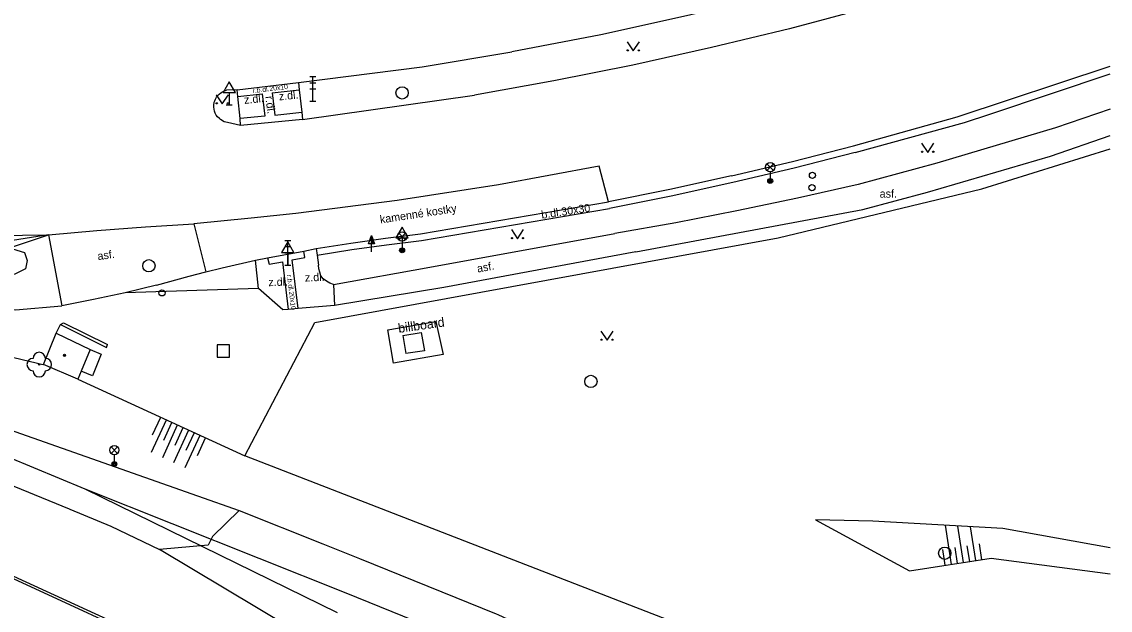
# Model space of a CAD drawing. Extents: x -598932 to -598196, y -1162207 to -1161504.
# Drawn here: x -598283.9 to -598195.6, y -1162071.8 to -1162024.1 of the extents above; entities that cross this region are included whole.
import ezdxf

# ---------------------------------------------------------------- set-up
doc = ezdxf.new("R2010")
doc.units = 0
for name, color, linetype in [('Level 22', 7, 'Continuous'), ('Level 25', 7, 'Continuous'), ('Level 26', 7, 'Continuous'), ('Level 27', 7, 'Continuous'), ('Level 28', 7, 'Continuous'), ('Level 33', 7, 'Continuous'), ('Level 34', 7, 'Continuous'), ('Level 36', 7, 'Continuous'), ('Level 39', 7, 'Continuous'), ('specificka linie pasportu komunikaci', 7, 'Continuous'), ('TM - budovy zdene_ betonove - VP', 7, 'Continuous'), ('TM - CD - osa koleji', 7, 'Continuous'), ('TM - chodniky - VP', 7, 'Continuous'), ('TM - dolni hrana svahu', 7, 'Continuous'), ('TM - horni hrana svahu', 7, 'Continuous'), ('TM - komunikace - VP', 7, 'Continuous'), ('TM - letecke snimky - pomocna linie', 7, 'Continuous'), ('TM - plot dreveny_ kovovy - VP', 7, 'Continuous'), ('TM - podezdivka plotu - VP', 7, 'Continuous'), ('TM - popis povrchu', 7, 'Continuous'), ('TM - poznamka', 7, 'Continuous'), ('TM - rozhrani mezi zpev. plochami mezi sebou - VP', 7, 'Continuous'), ('TM - rozhrani ploch obecne - VP', 7, 'Continuous'), ('TM - srafovani', 7, 'Continuous'), ('TM - zabradli - VP', 7, 'Continuous')]:
    doc.layers.add(name, color=color, linetype=linetype)

msp = doc.modelspace()

# ---------------------------------------------------------------- linework, layer by layer
at = {"layer": 'Level 22'}
msp.add_circle((-598282.53, -1162051.9), 0.05, dxfattribs=at)
for centre, start, end in [((-598282.53, -1162051.4), 0, 180), ((-598283.03, -1162051.9), 90, 270), ((-598282.03, -1162051.9), 270, 90), ((-598282.53, -1162052.4), 180, 0)]:
    msp.add_arc(centre, 0.5, start, end, dxfattribs=at)
at = {"layer": 'Level 25'}
for p, q in [((-598255.792, -1162042.098), (-598255.54, -1162041.424)), ((-598255.54, -1162042.098), (-598255.792, -1162042.098)), ((-598255.54, -1162042.75), (-598255.54, -1162042.1))]:
    msp.add_line(p, q, dxfattribs=at)
for points in [[(-598255.29, -1162042.1), (-598255.54, -1162042.1), (-598255.54, -1162041.424), (-598255.54, -1162041.424)], [(-598255.347, -1162042.06), (-598255.5, -1162042.06), (-598255.5, -1162041.647)], [(-598255.405, -1162042.02), (-598255.46, -1162042.02), (-598255.46, -1162041.871)]]:
    msp.add_lwpolyline(points, close=True, dxfattribs=at)
at = {"layer": 'Level 26'}
msp.add_lwpolyline([(-598268.08, -1162051.3), (-598267.08, -1162051.3), (-598267.08, -1162050.3), (-598268.08, -1162050.3)], close=True, dxfattribs=at)
at = {"layer": 'Level 27'}
for centre in [(-598253.06, -1162029.84), (-598273.62, -1162043.88), (-598237.73, -1162053.27), (-598209, -1162067.22)]:
    msp.add_circle(centre, 0.5, dxfattribs=at)
at = {"layer": 'Level 28'}
for centre in [(-598219.74, -1162036.54), (-598219.78, -1162037.54), (-598272.56, -1162046.08)]:
    msp.add_circle(centre, 0.25, dxfattribs=at)
at = {"layer": 'Level 33'}
for p, q in [((-598260.56, -1162028.52), (-598260.06, -1162028.52)), ((-598260.56, -1162029.02), (-598260.06, -1162029.02)), ((-598260.31, -1162030.52), (-598260.31, -1162028.52)), ((-598260.56, -1162029.52), (-598260.06, -1162029.52)), ((-598260.56, -1162030.52), (-598260.06, -1162030.52)), ((-598223.435, -1162036.14), (-598222.905, -1162035.61)), ((-598223.435, -1162035.61), (-598222.905, -1162036.14)), ((-598223.17, -1162036.25), (-598223.17, -1162037)), ((-598253.325, -1162041.77), (-598252.795, -1162041.24)), ((-598253.325, -1162041.24), (-598252.795, -1162041.77)), ((-598262.59, -1162041.82), (-598262.09, -1162041.82)), ((-598262.59, -1162042.32), (-598262.09, -1162042.32)), ((-598262.34, -1162043.82), (-598262.34, -1162041.82)), ((-598253.06, -1162041.88), (-598253.06, -1162042.63)), ((-598262.59, -1162042.82), (-598262.09, -1162042.82)), ((-598262.59, -1162043.82), (-598262.09, -1162043.82)), ((-598276.695, -1162059.11), (-598276.165, -1162058.58)), ((-598276.695, -1162058.58), (-598276.165, -1162059.11)), ((-598276.43, -1162059.22), (-598276.43, -1162059.97))]:
    msp.add_line(p, q, dxfattribs=at)
for centre, radius in [((-598223.17, -1162035.875), 0.375), ((-598223.17, -1162037), 0.2), ((-598223.17, -1162037), 0.145), ((-598223.17, -1162037), 0.0876), ((-598253.06, -1162041.505), 0.375), ((-598253.06, -1162042.63), 0.2), ((-598253.06, -1162042.63), 0.145), ((-598253.06, -1162042.63), 0.0876), ((-598276.43, -1162058.845), 0.375), ((-598276.43, -1162059.97), 0.2), ((-598276.43, -1162059.97), 0.145), ((-598276.43, -1162059.97), 0.0876)]:
    msp.add_circle(centre, radius, dxfattribs=at)
at = {"layer": 'Level 34'}
for p, q in [((-598267.1, -1162029.802), (-598267.1, -1162030.82)), ((-598267.35, -1162030.82), (-598266.85, -1162030.82)), ((-598253.06, -1162041.612), (-598253.06, -1162042.63)), ((-598262.34, -1162042.802), (-598262.34, -1162043.82)), ((-598253.31, -1162042.63), (-598252.81, -1162042.63)), ((-598262.59, -1162043.82), (-598262.09, -1162043.82))]:
    msp.add_line(p, q, dxfattribs=at)
for points in [[(-598267.6, -1162029.802), (-598266.6, -1162029.802), (-598267.1, -1162028.936)], [(-598253.56, -1162041.612), (-598252.56, -1162041.612), (-598253.06, -1162040.746)], [(-598262.84, -1162042.802), (-598261.84, -1162042.802), (-598262.34, -1162041.936)]]:
    msp.add_lwpolyline(points, close=True, dxfattribs=at)
at = {"layer": 'Level 36'}
for points in [[(-598234.79, -1162025.69), (-598234.29, -1162026.44), (-598233.79, -1162025.69)], [(-598268.16, -1162029.99), (-598267.66, -1162030.74), (-598267.16, -1162029.99)], [(-598210.88, -1162033.92), (-598210.38, -1162034.67), (-598209.88, -1162033.92)], [(-598244.19, -1162040.94), (-598243.69, -1162041.69), (-598243.19, -1162040.94)], [(-598236.92, -1162049.18), (-598236.42, -1162049.93), (-598235.92, -1162049.18)]]:
    msp.add_lwpolyline(points, dxfattribs=at)
for centre in [(-598234.74, -1162026.39), (-598233.841, -1162026.39), (-598268.11, -1162030.69), (-598267.211, -1162030.69), (-598210.83, -1162034.62), (-598209.931, -1162034.62), (-598244.14, -1162041.64), (-598243.241, -1162041.64), (-598236.87, -1162049.88), (-598235.971, -1162049.88)]:
    msp.add_circle(centre, 0.05, dxfattribs=at)
at = {"layer": 'Level 39'}
for radius in [0.09, 0.0398]:
    msp.add_circle((-598280.47, -1162051.15), radius, dxfattribs=at)
at = {"layer": 'specificka linie pasportu komunikaci'}
for points in [[(-598216.27, -1162034.68), (-598207.38, -1162032.26), (-598205.343, -1162031.578), (-598205.166, -1162031.519), (-598195.56, -1162028.302)], [(-598267.25, -1162032.25), (-598267.51, -1162032.18), (-598267.8, -1162032.01), (-598267.9, -1162031.93), (-598268.05, -1162031.78), (-598268.15, -1162031.64), (-598268.23, -1162031.49), (-598268.29, -1162031.33), (-598268.33, -1162031.17), (-598268.35, -1162031), (-598268.35, -1162030.83), (-598268.31, -1162030.6), (-598268.28, -1162030.5), (-598268.22, -1162030.35), (-598268.13, -1162030.2), (-598268.03, -1162030.06), (-598267.95, -1162029.98), (-598267.91, -1162029.94), (-598267.78, -1162029.83), (-598267.64, -1162029.75), (-598267.48, -1162029.68), (-598267.32, -1162029.63)], [(-598266.29, -1162063.75), (-598268.46, -1162065.87), (-598268.8, -1162066.57), (-598272.76, -1162066.91)]]:
    msp.add_lwpolyline(points, dxfattribs=at)
at = {"layer": 'TM - budovy zdene_ betonove - VP'}
for points in [[(-598282.18, -1162051.9), (-598281.15, -1162049.35)], [(-598281.15, -1162049.35), (-598278.4, -1162050.67)], [(-598278.4, -1162050.67), (-598279.13, -1162052.44)], [(-598279.39, -1162053.09), (-598282.18, -1162051.9)], [(-598279.13, -1162052.44), (-598279.39, -1162053.09)]]:
    msp.add_lwpolyline(points, dxfattribs=at)
at = {"layer": 'TM - CD - osa koleji'}
for points in [[(-598338.7, -1162042.66), (-598320.41, -1162046.89), (-598306.97, -1162050.93), (-598287.19, -1162058.53), (-598278.81, -1162062)], [(-598278.81, -1162062), (-598257.63, -1162070.42), (-598246.56, -1162074.92), (-598236.58, -1162079.57), (-598217.66, -1162090.58), (-598199.01, -1162104.84), (-598195.56, -1162108.391)], [(-598278.81, -1162062), (-598258.32, -1162072.02)]]:
    msp.add_lwpolyline(points, dxfattribs=at)
at = {"layer": 'TM - chodniky - VP'}
for points in [[(-598261.47, -1162029.01), (-598261.41, -1162029.59), (-598261.21, -1162031.41), (-598261.15, -1162032.01)], [(-598266.17, -1162032.48), (-598266.22, -1162031.91), (-598266.39, -1162030.14), (-598266.44, -1162029.59)], [(-598195.56, -1162031.157), (-598200, -1162032.67), (-598209.63, -1162035.55), (-598216.04, -1162037.28)], [(-598216.04, -1162037.28), (-598220.95, -1162038.39), (-598225.88, -1162039.43), (-598230.83, -1162040.39), (-598235.79, -1162041.27)], [(-598234.07, -1162042.75), (-598215.66, -1162039.32)], [(-598250.8, -1162044), (-598235.79, -1162041.27)], [(-598260.05, -1162042.49), (-598259.97, -1162043.03), (-598259.86, -1162043.83)], [(-598234.07, -1162042.75), (-598249.67, -1162045.65)], [(-598258.54, -1162047.1), (-598261.5, -1162047.35), (-598262.3, -1162047.42), (-598262.74, -1162047.46), (-598264.72, -1162045.72), (-598264.97, -1162043.42)], [(-598259.66, -1162044.69), (-598259.74, -1162044.41), (-598259.81, -1162044.12), (-598259.86, -1162043.83)], [(-598258.63, -1162045.39), (-598250.8, -1162044)], [(-598258.93, -1162045.29), (-598259.21, -1162045.14), (-598259.46, -1162044.93), (-598259.66, -1162044.69)], [(-598258.63, -1162045.39), (-598258.93, -1162045.29)], [(-598249.67, -1162045.65), (-598258.54, -1162047.1)], [(-598251.14, -1162086.79), (-598271.49, -1162075.37), (-598285.32, -1162068.97)]]:
    msp.add_lwpolyline(points, dxfattribs=at)
at = {"layer": 'TM - dolni hrana svahu'}
for points in [[(-598327.07, -1162040.64), (-598313.4, -1162044.2), (-598299.85, -1162044.93), (-598287.83, -1162043.38), (-598281.77, -1162041.38)], [(-598195.56, -1162066.783), (-598204.27, -1162065.22), (-598214.85, -1162064.61), (-598219.5, -1162064.5)]]:
    msp.add_lwpolyline(points, dxfattribs=at)
at = {"layer": 'TM - horni hrana svahu'}
for points in [[(-598281.77, -1162041.38), (-598288, -1162042.34), (-598295.05, -1162042.67), (-598313.55, -1162041.39), (-598327.01, -1162040)], [(-598303.32, -1162046.85), (-598282.77, -1162051.76), (-598282.34, -1162051.86), (-598282.18, -1162051.9)], [(-598279.39, -1162053.09), (-598265.83, -1162059.3)], [(-598219.5, -1162064.5), (-598211.85, -1162068.64), (-598205.23, -1162067.62), (-598195.56, -1162068.887)]]:
    msp.add_lwpolyline(points, dxfattribs=at)
at = {"layer": 'TM - komunikace - VP'}
for points in [[(-598195.56, -1162016.689), (-598196.84, -1162017.16), (-598212.19, -1162022.1), (-598221.59, -1162024.64)], [(-598222.56, -1162021.78), (-598229.72, -1162023.54), (-598236.91, -1162025.12), (-598244.15, -1162026.51)], [(-598221.59, -1162024.64), (-598227.95, -1162026.17), (-598234.33, -1162027.58), (-598240.74, -1162028.87), (-598247.17, -1162030.04)], [(-598251.42, -1162027.72), (-598244.15, -1162026.51)], [(-598261.47, -1162029.01), (-598251.42, -1162027.72)], [(-598216.41, -1162034.15), (-598207.98, -1162031.78), (-598195.56, -1162027.673)], [(-598266.44, -1162029.59), (-598261.47, -1162029.01)], [(-598266.44, -1162029.59), (-598267.32, -1162029.63)], [(-598261.15, -1162032.01), (-598247.17, -1162030.04)], [(-598266.17, -1162032.48), (-598267.25, -1162032.25)], [(-598261.15, -1162032.01), (-598266.17, -1162032.48)], [(-598221.36, -1162035.41), (-598216.41, -1162034.15)], [(-598226.32, -1162036.59), (-598221.36, -1162035.41)], [(-598226.32, -1162036.59), (-598231.31, -1162037.69), (-598236.31, -1162038.7)], [(-598251.56, -1162041.29), (-598236.31, -1162038.7)], [(-598288.16, -1162041.45), (-598281.77, -1162041.38)], [(-598281.77, -1162041.38), (-598280.7, -1162047.14)], [(-598260.05, -1162042.49), (-598257.23, -1162042.03), (-598254.4, -1162041.63), (-598251.56, -1162041.29)], [(-598264.97, -1162043.42), (-598264, -1162043.24), (-598261.05, -1162042.68), (-598260.05, -1162042.49)], [(-598273, -1162045.45), (-598270.34, -1162044.72), (-598269, -1162044.38), (-598267.66, -1162044.04), (-598264.97, -1162043.42)], [(-598273, -1162045.45), (-598275.55, -1162046.07), (-598278.12, -1162046.63), (-598280.7, -1162047.14)]]:
    msp.add_lwpolyline(points, dxfattribs=at)
at = {"layer": 'TM - letecke snimky - pomocna linie'}
for points in [[(-598215.66, -1162039.32), (-598210.4, -1162037.89), (-598200.42, -1162034.99), (-598195.56, -1162033.307)], [(-598382.73, -1162037.41), (-598375.3, -1162038.36), (-598360.29, -1162040.28), (-598360.05, -1162040.32), (-598359.87, -1162040.35), (-598359.35, -1162040.44), (-598355.62, -1162041.08), (-598339.98, -1162043.77), (-598339.34, -1162043.88), (-598339.27, -1162043.89), (-598338.94, -1162043.97), (-598325.03, -1162047.28), (-598325.13, -1162047.26), (-598320.28, -1162048.41), (-598308, -1162052.18), (-598280.1, -1162063.62), (-598280.04, -1162063.65), (-598276.71, -1162065.01), (-598272.76, -1162066.91)], [(-598288.16, -1162041.45), (-598283.71, -1162042.8), (-598283.5, -1162043.44), (-598283.65, -1162044.12), (-598284.5, -1162044.55), (-598299.85, -1162044.93), (-598308.82, -1162048)], [(-598264.72, -1162045.72), (-598275.55, -1162046.07)], [(-598305.32, -1162049.63), (-598300.92, -1162047.42), (-598297.41, -1162047.3), (-598284.45, -1162047.46), (-598280.7, -1162047.14)], [(-598294.06, -1162053.98), (-598269.67, -1162062.56), (-598266.29, -1162063.75)], [(-598266.29, -1162063.75), (-598259.5, -1162066.45), (-598256.51, -1162067.64), (-598245.43, -1162072.14), (-598245.29, -1162072.2), (-598235.31, -1162076.85), (-598235.08, -1162076.97), (-598222.96, -1162084.02), (-598222.76, -1162084.14), (-598216.15, -1162087.99), (-598215.84, -1162088.2), (-598197.19, -1162102.46), (-598197.08, -1162102.54), (-598196.86, -1162102.75), (-598195.56, -1162104.087)], [(-598195.56, -1162125.622), (-598198.02, -1162122.87), (-598198.78, -1162122.09), (-598199.35, -1162121.5), (-598202.34, -1162118.41), (-598205.37, -1162115.29), (-598209, -1162111.93), (-598213.05, -1162108.3), (-598216.06, -1162105.7), (-598218.9, -1162103.33), (-598220, -1162102.44), (-598221.1, -1162101.54), (-598223.87, -1162099.4), (-598259.49, -1162074.85), (-598272.76, -1162066.91)]]:
    msp.add_lwpolyline(points, dxfattribs=at)
at = {"layer": 'TM - plot dreveny_ kovovy - VP'}
for points in [[(-598222.53, -1162041.62), (-598205.98, -1162037.63), (-598195.56, -1162034.395)], [(-598260.16, -1162048.49), (-598222.53, -1162041.62)], [(-598265.83, -1162059.3), (-598260.16, -1162048.49)], [(-598281.15, -1162049.35), (-598280.79, -1162048.66)], [(-598280.79, -1162048.66), (-598277.07, -1162050.51), (-598276.98, -1162050.28)], [(-598215.37, -1162078.87), (-598265.83, -1162059.3)]]:
    msp.add_lwpolyline(points, dxfattribs=at)
at = {"layer": 'TM - podezdivka plotu - VP'}
msp.add_lwpolyline([(-598280.79, -1162048.66), (-598280.56, -1162048.52), (-598276.98, -1162050.28)], dxfattribs=at)
at = {"layer": 'TM - rozhrani mezi zpev. plochami mezi sebou - VP'}
for points in [[(-598266.39, -1162030.14), (-598264.42, -1162029.93)], [(-598264.42, -1162029.93), (-598264.2, -1162031.73)], [(-598263.62, -1162029.85), (-598261.41, -1162029.59)], [(-598263.62, -1162029.85), (-598263.4, -1162031.66)], [(-598264.2, -1162031.73), (-598266.22, -1162031.91)], [(-598263.4, -1162031.66), (-598261.21, -1162031.41)], [(-598237.05, -1162035.8), (-598245.23, -1162037.3), (-598253.45, -1162038.58), (-598261.7, -1162039.64), (-598265.32, -1162040.01), (-598269.97, -1162040.48)], [(-598236.31, -1162038.7), (-598237.05, -1162035.8)], [(-598281.77, -1162041.38), (-598277.84, -1162041.02), (-598273.91, -1162040.72), (-598269.97, -1162040.48)], [(-598269.97, -1162040.48), (-598269, -1162044.38)], [(-598264, -1162043.24), (-598263.86, -1162043.76)], [(-598262, -1162043.41), (-598260.95, -1162043.21)], [(-598260.95, -1162043.21), (-598261.05, -1162042.68)], [(-598263.86, -1162043.76), (-598262.78, -1162043.56)], [(-598262.78, -1162043.56), (-598262.3, -1162047.42)], [(-598261.5, -1162047.35), (-598262, -1162043.41)], [(-598258.63, -1162045.39), (-598258.54, -1162047.1)], [(-598252.99, -1162049.55), (-598251.5, -1162049.3)], [(-598251.5, -1162049.3), (-598251.25, -1162050.78), (-598252.77, -1162051.01)], [(-598252.99, -1162049.55), (-598252.77, -1162051.01)]]:
    msp.add_lwpolyline(points, dxfattribs=at)
at = {"layer": 'TM - rozhrani ploch obecne - VP'}
for points in [[(-598216.27, -1162034.68), (-598221.23, -1162035.95), (-598226.2, -1162037.13), (-598231.2, -1162038.23), (-598236.21, -1162039.24)], [(-598251.48, -1162041.84), (-598236.21, -1162039.24)], [(-598259.97, -1162043.03), (-598257.15, -1162042.57), (-598254.32, -1162042.17), (-598251.48, -1162041.84)], [(-598250.31, -1162048.39), (-598249.72, -1162051.08), (-598253.75, -1162051.78), (-598254.22, -1162049.07), (-598250.31, -1162048.39)], [(-598278.4, -1162050.67), (-598277.51, -1162051.05), (-598278.2, -1162052.81), (-598279.13, -1162052.44)]]:
    msp.add_lwpolyline(points, dxfattribs=at)
at = {"layer": 'TM - srafovani'}
for points in [[(-598273.41, -1162059.02), (-598272.2, -1162056.38)], [(-598273.32, -1162057.61), (-598272.66, -1162056.17)], [(-598272.5, -1162059.44), (-598271.29, -1162056.8)], [(-598272.41, -1162058.03), (-598271.75, -1162056.59)], [(-598271.59, -1162059.85), (-598270.38, -1162057.21)], [(-598271.5, -1162058.44), (-598270.84, -1162057.01)], [(-598270.59, -1162058.86), (-598269.93, -1162057.42)], [(-598270.68, -1162060.27), (-598269.47, -1162057.63)], [(-598269.68, -1162059.28), (-598269.02, -1162057.84)], [(-598208.97, -1162064.95), (-598208.48, -1162068.12)], [(-598207.95, -1162065.01), (-598207.5, -1162067.97)], [(-598206.93, -1162065.07), (-598206.51, -1162067.82)], [(-598209.18, -1162066.91), (-598208.98, -1162068.2)], [(-598208.19, -1162066.76), (-598207.99, -1162068.05)], [(-598207.2, -1162066.61), (-598207, -1162067.89)], [(-598206.21, -1162066.45), (-598206.01, -1162067.74)]]:
    msp.add_lwpolyline(points, dxfattribs=at)
at = {"layer": 'TM - zabradli - VP'}
msp.add_lwpolyline([(-598195.56, -1162136.361), (-598201.97, -1162128.61), (-598221.13, -1162109.37), (-598239.56, -1162094.44), (-598251, -1162086.62), (-598271.39, -1162075.18), (-598285.24, -1162068.8), (-598289.35, -1162067.1)], dxfattribs=at)

# ---------------------------------------------------------------- texts
at = {"layer": 'TM - popis povrchu'}
for s, height, rotation, p in [('r.b.dl.20x10', 0.4, 7, (-598265.18, -1162029.87)), ('z.dl.', 0.65, 6, (-598265.86, -1162030.74)), ('z.dl.', 0.65, 6, (-598263.04, -1162030.46)), ('r.dl.', 0.65, 278, (-598264.18, -1162030.14)), ('b.dl.30x30', 0.65, 8.60466, (-598241.71, -1162040.07)), ('kamenné kostky', 0.65, 8.60466, (-598254.81, -1162040.45)), ('asf.', 0.65, 8, (-598277.75, -1162043.43)), ('asf.', 0.65, 10.30821, (-598246.92, -1162044.43)), ('z.dl.', 0.65, 2, (-598263.91, -1162045.54)), ('r.b.dl.20x10', 0.4, 277, (-598262.42, -1162044.62)), ('z.dl.', 0.65, 2, (-598260.94, -1162045.16))]:
    msp.add_text(s, height=height, rotation=rotation, dxfattribs=at).set_placement(p)
msp.add_text('asf.', height=0.65, dxfattribs=at).set_placement((-598214.28, -1162038.35))
at = {"layer": 'TM - poznamka'}
msp.add_text('billboard', height=0.75, rotation=8, dxfattribs=at).set_placement((-598253.33, -1162049.33))

doc.saveas('drawing.dxf')
